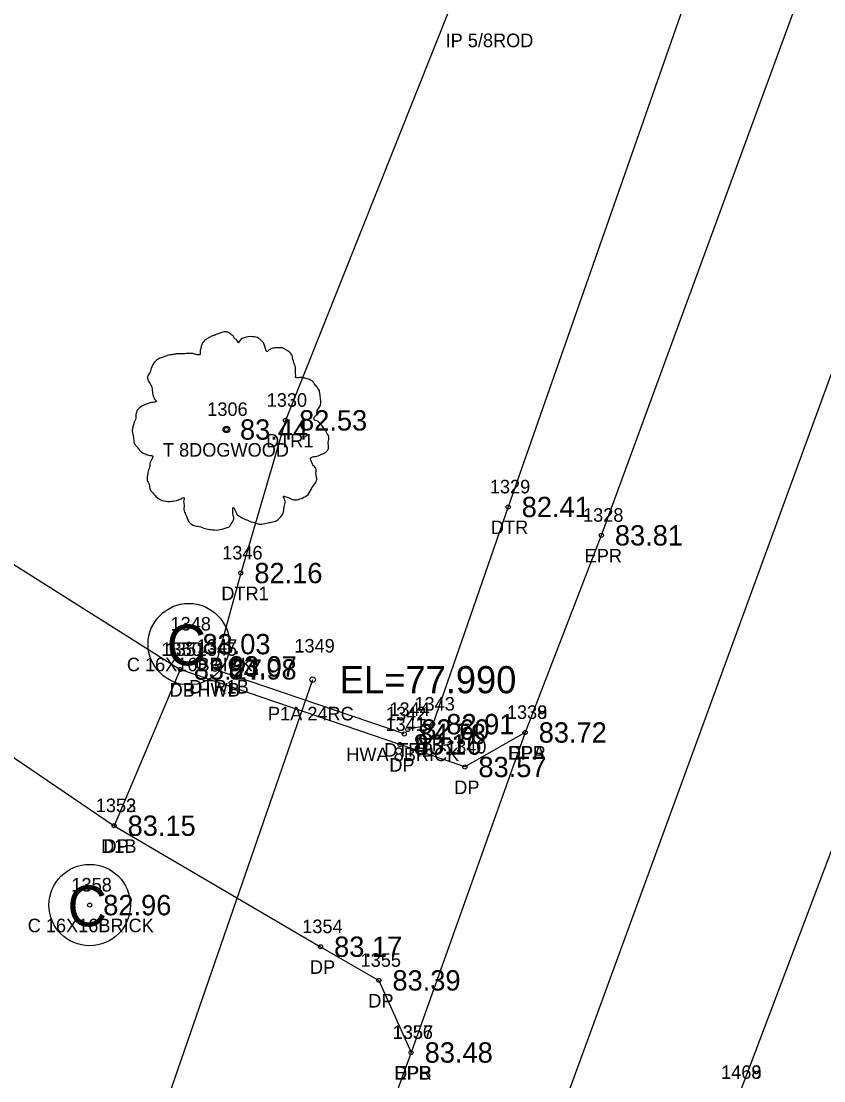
# Model space of a CAD drawing. Extents: x 2139392 to 2143384, y 505395 to 510520.
# Drawn here: x 2141170.6 to 2141229.8, y 509747.3 to 509825.4 of the extents above; entities that cross this region are included whole.
import ezdxf

# ---------------------------------------------------------------- set-up
doc = ezdxf.new("R2010")
doc.units = 0
for name, color, linetype in [('RD_EX_BldgApp', 7, 'Continuous'), ('RD_EX_BldgApp_txCode', 7, 'Continuous'), ('RD_EX_Bridge', 7, 'Continuous'), ('RD_EX_Bridge_txCode', 7, 'Continuous'), ('RD_EX_DR_Pipe', 7, 'Continuous'), ('RD_EX_DR_Pipe_txCode', 7, 'Continuous'), ('RD_EX_Driveway', 7, 'Continuous'), ('RD_EX_Driveway_txCode', 7, 'Continuous'), ('RD_EX_DV_Prop_txCode', 7, 'Continuous'), ('RD_EX_H2O', 7, 'Continuous'), ('RD_EX_H2O_txCode', 7, 'Continuous'), ('RD_EX_Road', 7, 'Continuous'), ('RD_EX_Road_txCode', 7, 'Continuous'), ('RD_EX_TX_BldgApp_ELEV', 7, 'Continuous'), ('RD_EX_TX_Bridge_ELEV', 7, 'Continuous'), ('RD_EX_TX_Driveway_ELEV', 7, 'Continuous'), ('RD_EX_TX_H2O_ELEV', 7, 'Continuous'), ('RD_EX_TX_Road_ELEV', 7, 'Continuous'), ('RD_EX_TX_VEG_ELEV', 7, 'Continuous'), ('RD_EX_VEG', 7, 'Continuous'), ('RD_EX_VEG_txCode', 7, 'Continuous'), ('RD_HC_Cl', 7, 'Continuous'), ('RD_SMD_Locator', 7, 'Continuous'), ('RD_TX_Pipe_ElevEX', 7, 'Continuous')]:
    doc.layers.add(name, color=color, linetype=linetype)

msp = doc.modelspace()

# ---------------------------------------------------------------- linework, layer by layer
at = {"layer": 'RD_EX_BldgApp'}
for centre in [(2141182.972, 509779.454), (2141175.666, 509760.219)]:
    msp.add_circle(centre, 3, dxfattribs=at)
at = {"layer": 'RD_EX_Bridge'}
msp.add_line((2141198.85, 509772.833), (2141184.898, 509777.593), dxfattribs=at)
at = {"layer": 'RD_EX_DR_Pipe'}
msp.add_line((2141192.097, 509776.833), (2141176.499, 509731.73), dxfattribs=at)
at = {"layer": 'RD_EX_Driveway'}
for p, q in [((2141078.268, 509843.32), (2141182.337, 509777.582)), ((2141073.6, 509836.635), (2141177.461, 509766.072))]:
    msp.add_line(p, q, dxfattribs=at)
msp.add_lwpolyline([(2141207.757, 509772.942), (2141203.312, 509770.4), (2141198.526, 509772.055), (2141182.337, 509777.582), (2141177.461, 509766.072), (2141192.678, 509757.153), (2141196.976, 509754.671), (2141199.351, 509749.358)], dxfattribs=at)
at = {"layer": 'RD_EX_H2O'}
for points in [[(2141264.536, 509972.131), (2141256.831, 509970.454), (2141228.174, 509891.501), (2141190.097, 509795.947), (2141186.801, 509784.693), (2141184.913, 509777.813)], [(2141264.536, 509972.131), (2141269.572, 509963.968), (2141240.79, 509887.496), (2141206.502, 509789.563), (2141200.946, 509773.554), (2141199.101, 509773.16)]]:
    msp.add_lwpolyline(points, dxfattribs=at)
at = {"layer": 'RD_EX_Road'}
for points in [[(2141389.228, 510293.579), (2141374.66, 510243.576), (2141359.103, 510192.721), (2141341.169, 510140.58), (2141322.736, 510087.973), (2141303.609, 510035.121), (2141287.18, 509990.162), (2141276.989, 509962.024), (2141248.912, 509884.351), (2141213.369, 509787.472), (2141207.757, 509772.942), (2141199.351, 509749.358), (2141191.471, 509727.799), (2141175.925, 509686.04), (2141140.092, 509588.301), (2141106.083, 509494.114), (2141096.825, 509469.24), (2141063.822, 509378.983), (2141052.52, 509348.478), (2141043.476, 509323.884)], [(2141412.621, 510288.462), (2141398.288, 510238.157), (2141381.653, 510185.386), (2141379.05, 510176.508), (2141367.082, 510141.573), (2141363.583, 510131.95), (2141345.234, 510080.356), (2141326.054, 510027.028), (2141308.64, 509979.398), (2141271.244, 509876.373), (2141240.004, 509789.512), (2141233.785, 509773.43), (2141223.565, 509746.41), (2141212.184, 509714.932), (2141204.363, 509694.358), (2141197.988, 509676.557), (2141193.665, 509664.596), (2141161.614, 509577.238), (2141123.752, 509473.606), (2141115.502, 509450.651), (2141102.094, 509414.611), (2141086.274, 509371.268), (2141050.416, 509272.831)]]:
    msp.add_lwpolyline(points, dxfattribs=at)
at = {"layer": 'RD_EX_VEG'}
for centre, radius in [((2141185.741, 509795.272), 0.25), ((2141185.728, 509795.253), 0.0001)]:
    msp.add_circle(centre, radius, dxfattribs=at)
for points in [[(2141185.873, 509802.439), (2141185.573, 509802.464), (2141185.248, 509802.364), (2141184.998, 509802.264), (2141184.773, 509802.189), (2141184.548, 509802.089), (2141184.248, 509801.914), (2141184.023, 509801.714), (2141183.898, 509801.464), (2141183.848, 509801.239), (2141183.799, 509800.964), (2141183.799, 509800.789), (2141183.674, 509800.764), (2141183.524, 509800.789), (2141183.274, 509800.864), (2141183.024, 509800.864), (2141182.774, 509800.864), (2141182.424, 509800.839), (2141182.074, 509800.839), (2141181.799, 509800.789), (2141181.475, 509800.74), (2141181.1, 509800.615), (2141180.75, 509800.49), (2141180.45, 509800.24), (2141180.2, 509799.765), (2141180.075, 509799.415), (2141179.925, 509799.165), (2141180.075, 509798.715), (2141180.25, 509798.366), (2141180.275, 509798.166), (2141180.35, 509797.741), (2141180.45, 509797.516), (2141180.575, 509797.316), (2141180.5, 509797.291), (2141180.125, 509797.241), (2141179.825, 509797.141), (2141179.4, 509796.916), (2141179.176, 509796.691), (2141179.076, 509796.366), (2141179.051, 509796.017), (2141178.951, 509795.817), (2141178.876, 509795.542), (2141178.851, 509795.467), (2141178.801, 509795.142), (2141178.901, 509794.692), (2141178.926, 509794.342), (2141179.051, 509794.117), (2141179.201, 509793.943), (2141179.375, 509793.693), (2141179.775, 509793.468), (2141180.1, 509793.368), (2141180.3, 509793.343), (2141180.125, 509792.843), (2141180.075, 509792.493), (2141179.95, 509792.093), (2141179.95, 509792.018), (2141179.9, 509791.544), (2141180.05, 509791.219), (2141180.125, 509790.844), (2141180.3, 509790.619), (2141180.575, 509790.319), (2141180.9, 509790.094), (2141181.4, 509789.969), (2141181.799, 509789.994), (2141182.374, 509790.169), (2141182.624, 509790.244), (2141182.599, 509790.069), (2141182.624, 509789.694), (2141182.624, 509789.27), (2141182.774, 509788.945), (2141182.874, 509788.67), (2141183.024, 509788.42), (2141183.349, 509788.195), (2141183.749, 509788.12), (2141184.173, 509787.97), (2141184.623, 509787.895), (2141185.123, 509787.87), (2141185.723, 509788.02), (2141185.998, 509788.145), (2141186.098, 509788.32), (2141186.297, 509788.695), (2141186.247, 509788.92), (2141186.272, 509789.519), (2141186.372, 509789.344), (2141186.547, 509788.995), (2141187.047, 509788.695), (2141187.447, 509788.52), (2141187.922, 509788.37), (2141188.222, 509788.295), (2141188.696, 509788.37), (2141189.071, 509788.445), (2141189.446, 509788.57), (2141189.746, 509788.845), (2141189.921, 509789.12), (2141189.971, 509789.394), (2141190.046, 509789.769), (2141190.096, 509789.944)], [(2141190.096, 509789.944), (2141190.021, 509790.119), (2141189.971, 509790.369), (2141190.046, 509790.344), (2141190.221, 509790.294), (2141190.496, 509790.169), (2141190.721, 509790.094), (2141191.045, 509790.119), (2141191.32, 509790.219), (2141191.77, 509790.494), (2141192.045, 509790.969), (2141192.32, 509791.369), (2141192.395, 509791.693), (2141192.345, 509791.918), (2141192.32, 509792.418), (2141192.12, 509792.668), (2141192.07, 509792.793), (2141191.97, 509793.193), (2141192.045, 509793.243), (2141192.32, 509793.293), (2141192.695, 509793.418), (2141192.97, 509793.543), (2141193.194, 509793.718), (2141193.269, 509793.943), (2141193.244, 509794.342), (2141193.294, 509794.742), (2141193.219, 509794.892), (2141193.119, 509795.042), (2141193.044, 509795.242), (2141192.895, 509795.392), (2141192.795, 509795.542), (2141192.695, 509795.642), (2141192.57, 509795.792), (2141192.395, 509795.917), (2141192.245, 509795.967), (2141192.195, 509796.117), (2141192.345, 509796.316), (2141192.395, 509796.416), (2141192.42, 509796.641), (2141192.645, 509796.991), (2141192.695, 509797.391), (2141192.645, 509797.816), (2141192.595, 509798.091), (2141192.445, 509798.366), (2141192.245, 509798.615), (2141192.12, 509798.79), (2141191.945, 509798.915), (2141191.62, 509799.04), (2141191.37, 509799.09), (2141191.02, 509799.09), (2141190.82, 509799.14), (2141190.845, 509799.19), (2141190.845, 509799.34), (2141190.845, 509799.615), (2141190.77, 509800.065), (2141190.621, 509800.565), (2141190.621, 509800.59), (2141190.521, 509800.839), (2141190.296, 509801.039), (2141190.121, 509801.139), (2141189.921, 509801.264), (2141189.671, 509801.289), (2141189.371, 509801.289), (2141189.096, 509801.239), (2141188.896, 509801.139), (2141188.721, 509801.014), (2141188.646, 509801.164), (2141188.546, 509801.464), (2141188.496, 509801.614), (2141188.347, 509801.789), (2141188.122, 509801.989), (2141187.672, 509802.114), (2141187.047, 509802.039), (2141186.747, 509801.839), (2141186.597, 509801.664), (2141186.547, 509801.789), (2141186.347, 509801.989), (2141186.247, 509802.164), (2141186.073, 509802.289), (2141185.923, 509802.389), (2141185.823, 509802.439)]]:
    msp.add_spline(points, degree=3, dxfattribs=at)
at = {"layer": 'RD_HC_Cl'}
msp.add_line((2141333.53, 510081.693), (2140670.514, 508268.365), dxfattribs=at)
at = {"layer": 'RD_SMD_Locator'}
for centre, radius in [((2141190.097, 509795.947), 0.15), ((2141185.741, 509795.272), 0.15), ((2141206.502, 509789.563), 0.15), ((2141213.369, 509787.472), 0.15), ((2141186.801, 509784.693), 0.15), ((2141182.972, 509779.454), 0.15), ((2141182.337, 509777.582), 0.15), ((2141182.337, 509777.582), 0.15), ((2141184.898, 509777.593), 0.15), ((2141184.913, 509777.813), 0.15), ((2141192.097, 509776.833), 0.2), ((2141200.946, 509773.554), 0.15), ((2141198.85, 509772.833), 0.15), ((2141199.101, 509773.16), 0.15), ((2141207.757, 509772.942), 0.15), ((2141207.757, 509772.942), 0.15), ((2141198.526, 509772.055), 0.15), ((2141203.312, 509770.4), 0.15), ((2141177.461, 509766.072), 0.15), ((2141177.461, 509766.072), 0.15), ((2141175.666, 509760.219), 0.15), ((2141192.678, 509757.153), 0.15), ((2141196.976, 509754.671), 0.15), ((2141199.351, 509749.358), 0.15), ((2141199.351, 509749.358), 0.15)]:
    msp.add_circle(centre, radius, dxfattribs=at)

# ---------------------------------------------------------------- texts
at = {"layer": 'RD_EX_BldgApp'}
for p in [(2141181.342, 509777.892), (2141174.035, 509758.658)]:
    msp.add_text('C', height=3, dxfattribs=at).set_placement(p)
at = {"layer": 'RD_EX_BldgApp_txCode'}
for s, p in [('1348', (2141181.626, 509780.454)), ('C 16X16BRICK', (2141178.405, 509777.454)), ('1358', (2141174.32, 509761.219)), ('C 16X16BRICK', (2141171.099, 509758.219))]:
    msp.add_text(s, height=1, dxfattribs=at).set_placement(p)
at = {"layer": 'RD_EX_Bridge_txCode'}
for s, p in [('1345', (2141183.551, 509778.593)), ('HWB', (2141183.606, 509775.593)), ('1342', (2141197.503, 509773.833)), ('HWA 8BRICK', (2141194.574, 509770.833))]:
    msp.add_text(s, height=1, dxfattribs=at).set_placement(p)
at = {"layer": 'RD_EX_DR_Pipe_txCode'}
for s, p in [('1349', (2141190.75, 509778.833)), ('P1A 24RC', (2141188.805, 509773.833))]:
    msp.add_text(s, height=1, dxfattribs=at).set_placement(p)
at = {"layer": 'RD_EX_Driveway_txCode'}
for s, p in [('1350', (2141180.952, 509778.582)), ('1351', (2141181.274, 509778.582)), ('DP', (2141181.558, 509775.582)), ('DB', (2141181.558, 509775.582)), ('1339', (2141206.41, 509773.942)), ('1341', (2141197.463, 509773.055)), ('1340', (2141201.926, 509771.4)), ('DPA', (2141206.489, 509770.942)), ('DP', (2141197.747, 509770.055)), ('DP', (2141202.533, 509768.4)), ('1352', (2141176.115, 509767.072)), ('1353', (2141176.115, 509767.072)), ('D1B', (2141176.516, 509764.072)), ('DP', (2141176.682, 509764.072)), ('1354', (2141191.331, 509758.153)), ('1355', (2141195.63, 509755.671)), ('DP', (2141191.898, 509755.153)), ('DP', (2141196.197, 509752.671)), ('1356', (2141197.981, 509750.358)), ('DPB', (2141198.099, 509747.358)), ('1469', (2141222.194, 509747.41))]:
    msp.add_text(s, height=1, dxfattribs=at).set_placement(p)
at = {"layer": 'RD_EX_DV_Prop_txCode'}
msp.add_text('IP 5/8ROD', height=1, dxfattribs=at).set_placement((2141201.896, 509823.451))
at = {"layer": 'RD_EX_H2O_txCode'}
for s, p in [('1330', (2141188.711, 509796.947)), ('DTR1', (2141188.664, 509793.947)), ('1329', (2141205.155, 509790.563)), ('DTR', (2141205.234, 509787.563)), ('1346', (2141185.431, 509785.693)), ('DTR1', (2141185.368, 509782.693)), ('1347', (2141183.566, 509778.813)), ('DTR1B', (2141183.007, 509775.813)), ('1344', (2141197.754, 509774.16)), ('1343', (2141199.599, 509774.554)), ('DTRB', (2141197.361, 509771.16)), ('DTR', (2141199.678, 509771.554))]:
    msp.add_text(s, height=1, dxfattribs=at).set_placement(p)
at = {"layer": 'RD_EX_Road_txCode'}
for s, p in [('1328', (2141212.023, 509788.472)), ('EPR', (2141212.141, 509785.472)), ('1338', (2141206.41, 509773.942)), ('EPR', (2141206.528, 509770.942)), ('1357', (2141198.005, 509750.358)), ('EPR', (2141198.123, 509747.358)), ('1468', (2141222.194, 509747.41))]:
    msp.add_text(s, height=1, dxfattribs=at).set_placement(p)
at = {"layer": 'RD_EX_TX_BldgApp_ELEV'}
for s, p in [('83.03', (2141183.972, 509778.704)), ('82.96', (2141176.666, 509759.469))]:
    msp.add_text(s, height=1.5, dxfattribs=at).set_placement(p)
at = {"layer": 'RD_EX_TX_Bridge_ELEV'}
for s, p in [('84.98', (2141185.898, 509776.843)), ('84.78', (2141199.85, 509772.083))]:
    msp.add_text(s, height=1.5, dxfattribs=at).set_placement(p)
at = {"layer": 'RD_EX_TX_Driveway_ELEV'}
for s, p in [('83.27', (2141183.337, 509776.832)), ('83.27', (2141183.337, 509776.832)), ('83.72', (2141208.757, 509772.192)), ('83.16', (2141199.526, 509771.305)), ('83.57', (2141204.312, 509769.65)), ('83.15', (2141178.461, 509765.322)), ('83.15', (2141178.461, 509765.322)), ('83.17', (2141193.678, 509756.403)), ('83.39', (2141197.976, 509753.921)), ('83.48', (2141200.351, 509748.608))]:
    msp.add_text(s, height=1.5, dxfattribs=at).set_placement(p)
at = {"layer": 'RD_EX_TX_H2O_ELEV'}
for s, p in [('82.53', (2141191.097, 509795.197)), ('82.41', (2141207.502, 509788.813)), ('82.16', (2141187.801, 509783.943)), ('83.07', (2141185.913, 509777.063)), ('82.60', (2141200.101, 509772.41)), ('82.91', (2141201.946, 509772.804))]:
    msp.add_text(s, height=1.5, dxfattribs=at).set_placement(p)
at = {"layer": 'RD_EX_TX_Road_ELEV'}
for s, p in [('83.81', (2141214.369, 509786.722)), ('83.72', (2141208.757, 509772.192)), ('83.48', (2141200.351, 509748.608))]:
    msp.add_text(s, height=1.5, dxfattribs=at).set_placement(p)
at = {"layer": 'RD_EX_TX_VEG_ELEV'}
msp.add_text('83.44', height=1.5, dxfattribs=at).set_placement((2141186.741, 509794.522))
at = {"layer": 'RD_EX_VEG_txCode'}
for s, p in [('1306', (2141184.331, 509796.272)), ('T 8DOGWOOD', (2141181.064, 509793.272))]:
    msp.add_text(s, height=1, dxfattribs=at).set_placement(p)
at = {"layer": 'RD_TX_Pipe_ElevEX'}
msp.add_text('EL=77.990', height=2, dxfattribs=at).set_placement((2141194.097, 509775.833))

doc.saveas('drawing.dxf')
